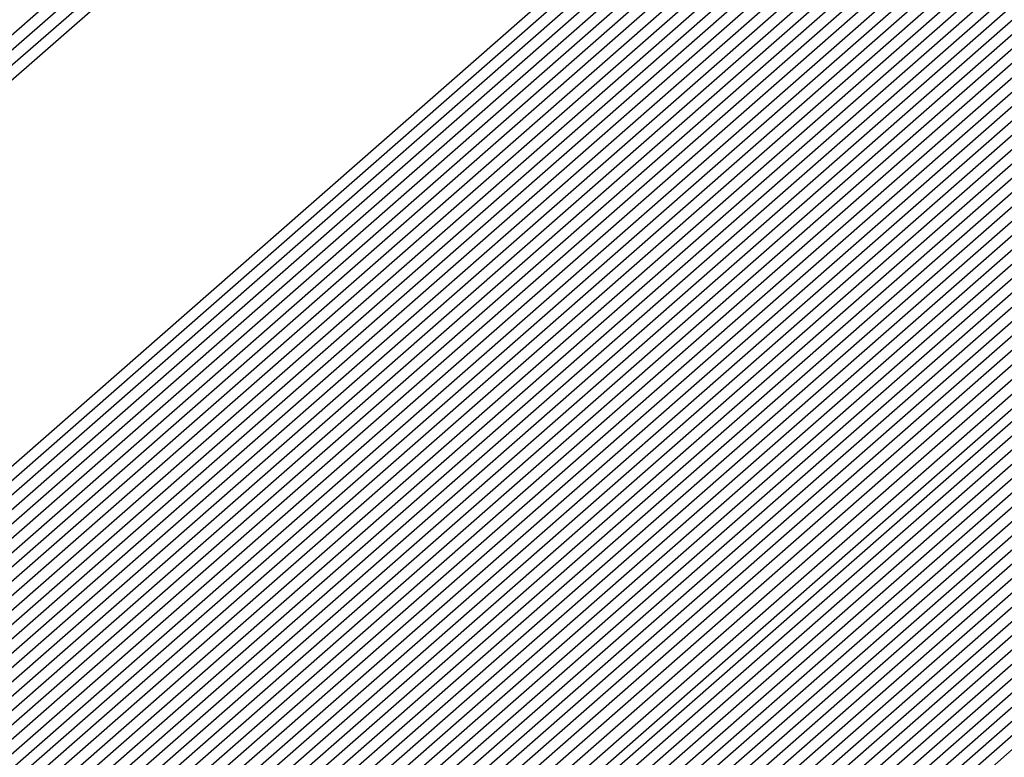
# Model space of a CAD drawing. Extents: x 3249832 to 3255657, y 13789405 to 13793316.
# Tile 1033 of 1056: x 3253212.9677 to 3253213.0352, y 13791261.5016 to 13791261.5522. Entities that reach past the tile are written whole.
import ezdxf

# ---------------------------------------------------------------- set-up
doc = ezdxf.new("R2010")
doc.units = 0
doc.header["$LTSCALE"] = 100
doc.header["$MEASUREMENT"] = 0
for name, color, linetype in [('GRATIO_03231_CON', 1, 'CONTINUOUS'), ('GRATIO_0323_ICON', 1, 'CONTINUOUS'), ('TARGETS_EAST', 7, 'CONTINUOUS')]:
    doc.layers.add(name, color=color, linetype=linetype)

# ---------------------------------------------------------------- blocks, each defined once
blk = doc.blocks.new('Gratio_032316_contours')
at = {"layer": 'GRATIO_03231_CON', "color": 5, "linetype": 'Continuous', "flags": 128}
for points in [[(3253177.089585, 13791230.22308), (3253185.232573, 13791237.323861), (3253200.486855, 13791250.647788), (3253218.685071, 13791266.546611), (3253234.235555, 13791280.132165), (3253242.93567, 13791287.731799), (3253246.138826, 13791290.534946), (3253246.587455, 13791290.946559), (3253247.007656, 13791291.357733), (3253250.060221, 13791294.104125), (3253258.389611, 13791301.507537), (3253273.323142, 13791314.721148), (3253290.919561, 13791330.223658), (3253305.920461, 13791343.325148)], [(3253176.474414, 13791229.680093), (3253184.822112, 13791236.962323), (3253200.239195, 13791250.429989), (3253218.554281, 13791266.431479), (3253234.180037, 13791280.082873), (3253242.919516, 13791287.716865), (3253246.137255, 13791290.532583), (3253246.588168, 13791290.945763), (3253247.000951, 13791291.349628), (3253249.999421, 13791294.047336), (3253258.181181, 13791301.319527), (3253272.850028, 13791314.298938), (3253290.134562, 13791329.526677), (3253304.869584, 13791342.395954)], [(3253175.244073, 13791228.594119), (3253184.001191, 13791236.239247), (3253199.743873, 13791249.994392), (3253218.292697, 13791266.201212), (3253234.069002, 13791279.984291), (3253242.887209, 13791287.686999), (3253246.134112, 13791290.527856), (3253246.589595, 13791290.944171), (3253246.987539, 13791291.33342), (3253249.877822, 13791293.933757), (3253257.764321, 13791300.943507), (3253271.903798, 13791313.454514), (3253288.564569, 13791328.132716), (3253302.767831, 13791340.537565)], [(3253196.577061, 13791247.036147), (3253203.471051, 13791253.193803), (3253218.759506, 13791266.601258), (3253234.069714, 13791279.984133), (3253242.887716, 13791287.686623), (3253246.134624, 13791290.527313), (3253246.590308, 13791290.943375), (3253246.980833, 13791291.325315), (3253249.817023, 13791293.876967), (3253257.555891, 13791300.755497), (3253271.430682, 13791313.032305), (3253287.77957, 13791327.435736), (3253301.716954, 13791339.608371)], [(3253196.710569, 13791247.152543), (3253203.58621, 13791253.293811), (3253218.83398, 13791266.665582), (3253234.103448, 13791280.012829), (3253242.898008, 13791287.694797), (3253246.136358, 13791290.527838), (3253246.591022, 13791290.942579), (3253246.974128, 13791291.317211), (3253249.756224, 13791293.820178), (3253257.347461, 13791300.567486), (3253270.957567, 13791312.610093), (3253286.994572, 13791326.738755), (3253300.666077, 13791338.679176)], [(3253196.844077, 13791247.26894), (3253203.701371, 13791253.393818), (3253218.908454, 13791266.729905), (3253234.137183, 13791280.041526), (3253242.9083, 13791287.702971), (3253246.138093, 13791290.528363), (3253246.591735, 13791290.941783), (3253246.967422, 13791291.309107), (3253249.695424, 13791293.763388), (3253257.139032, 13791300.379476), (3253270.484453, 13791312.187881), (3253286.209573, 13791326.041774), (3253299.615201, 13791337.749981)], [(3253197.111093, 13791247.501735), (3253203.931691, 13791253.593836), (3253219.057401, 13791266.858547), (3253234.204654, 13791280.09892), (3253242.928884, 13791287.71932), (3253246.141561, 13791290.529414), (3253246.593162, 13791290.940191), (3253246.954011, 13791291.292898), (3253249.573825, 13791293.649809), (3253256.722172, 13791300.003456), (3253269.538223, 13791311.34346), (3253284.63958, 13791324.647813), (3253297.513447, 13791335.891592)], [(3253197.244601, 13791247.618131), (3253204.046851, 13791253.693843), (3253219.131875, 13791266.92287), (3253234.238388, 13791280.127617), (3253242.939176, 13791287.727494), (3253246.143296, 13791290.529939), (3253246.593875, 13791290.939395), (3253246.947305, 13791291.284794), (3253249.513026, 13791293.59302), (3253256.513742, 13791299.815445), (3253269.065109, 13791310.92125), (3253283.854581, 13791323.950833), (3253296.46257, 13791334.962398)], [(3253197.378109, 13791247.734529), (3253204.162012, 13791253.793851), (3253219.206348, 13791266.987193), (3253234.272124, 13791280.156313), (3253242.949468, 13791287.735668), (3253246.14503, 13791290.530465), (3253246.594589, 13791290.9386), (3253246.940599, 13791291.27669), (3253249.452226, 13791293.53623), (3253256.305312, 13791299.627435), (3253268.591994, 13791310.499038), (3253283.069583, 13791323.253852), (3253295.411694, 13791334.033204)], [(3253197.511617, 13791247.850926), (3253204.277171, 13791253.893859), (3253219.280822, 13791267.051512), (3253234.305859, 13791280.18501), (3253242.95976, 13791287.743843), (3253246.146765, 13791290.53099), (3253246.595302, 13791290.937804), (3253246.933893, 13791291.268586), (3253249.391427, 13791293.479441), (3253256.096882, 13791299.439425), (3253268.118879, 13791310.076826), (3253282.284588, 13791322.55687), (3253294.360818, 13791333.104009)], [(3253197.778633, 13791248.083719), (3253204.507492, 13791254.093876), (3253219.429769, 13791267.180159), (3253234.373329, 13791280.242404), (3253242.980343, 13791287.760191), (3253246.150233, 13791290.532041), (3253246.596729, 13791290.936212), (3253246.920482, 13791291.252377), (3253249.269828, 13791293.365862), (3253255.680023, 13791299.063404), (3253267.172648, 13791309.232405), (3253280.714591, 13791321.162909), (3253292.259064, 13791331.24562), (3253298.86322, 13791336.863506)], [(3253197.912141, 13791248.200117), (3253204.622651, 13791254.193883), (3253219.504243, 13791267.244478), (3253234.407064, 13791280.271101), (3253242.990635, 13791287.768365), (3253246.151968, 13791290.532566), (3253246.597442, 13791290.935416), (3253246.913776, 13791291.244273), (3253249.209028, 13791293.309072), (3253255.471593, 13791298.875394), (3253266.699533, 13791308.810193), (3253279.929596, 13791320.465926), (3253291.208188, 13791330.316426), (3253297.66843, 13791335.812021)], [(3253198.045649, 13791248.316514), (3253204.737812, 13791254.293891), (3253219.578716, 13791267.308801), (3253234.440798, 13791280.299798), (3253243.000927, 13791287.77654), (3253246.153702, 13791290.533091), (3253246.598156, 13791290.93462), (3253246.907071, 13791291.236168), (3253249.148229, 13791293.252283), (3253255.263163, 13791298.687384), (3253266.226419, 13791308.387983), (3253279.144597, 13791319.768946), (3253290.157311, 13791329.387232), (3253296.473639, 13791334.760535)], [(3253198.179157, 13791248.43291), (3253204.852971, 13791254.393901), (3253219.65319, 13791267.373124), (3253234.474533, 13791280.328495), (3253243.011219, 13791287.784714), (3253246.155437, 13791290.533616), (3253246.598869, 13791290.933824), (3253246.900365, 13791291.228064), (3253249.087429, 13791293.195493), (3253255.054733, 13791298.499374), (3253265.753304, 13791307.965772), (3253278.359599, 13791319.071965), (3253289.106434, 13791328.458038), (3253295.27885, 13791333.70905)], [(3253198.446173, 13791248.665705), (3253205.083292, 13791254.593916), (3253219.802137, 13791267.501766), (3253234.542003, 13791280.385889), (3253243.031803, 13791287.801062), (3253246.158905, 13791290.534667), (3253246.600296, 13791290.932232), (3253246.886954, 13791291.211856), (3253248.96583, 13791293.081914), (3253254.637874, 13791298.123353), (3253264.807075, 13791307.12135), (3253276.789604, 13791317.678004), (3253287.004681, 13791326.599649), (3253292.889269, 13791331.606079), (3253295.951331, 13791334.070942)], [(3253198.579681, 13791248.782102), (3253205.198453, 13791254.693924), (3253219.876611, 13791267.566089), (3253234.575738, 13791280.414585), (3253243.042095, 13791287.809237), (3253246.16064, 13791290.535192), (3253246.60101, 13791290.931436), (3253246.880248, 13791291.203751), (3253248.905031, 13791293.025125), (3253254.429444, 13791297.935343), (3253264.33396, 13791306.699138), (3253276.004607, 13791316.981023), (3253285.953804, 13791325.670454), (3253291.694479, 13791330.554594), (3253294.7416, 13791333.011419)], [(3253198.713189, 13791248.898498), (3253205.313612, 13791254.793933), (3253219.951085, 13791267.630412), (3253234.609474, 13791280.443283), (3253243.052387, 13791287.817411), (3253246.162374, 13791290.535718), (3253246.601723, 13791290.93064), (3253246.873542, 13791291.195647), (3253248.844232, 13791292.968335), (3253254.221014, 13791297.747333), (3253263.860844, 13791306.276928), (3253275.21961, 13791316.284043), (3253284.902928, 13791324.74126), (3253290.499689, 13791329.503109), (3253293.53187, 13791331.951897)], [(3253198.846697, 13791249.014895), (3253205.428774, 13791254.893941), (3253220.025558, 13791267.694732), (3253234.643209, 13791280.47198), (3253243.062679, 13791287.825585), (3253246.164109, 13791290.536243), (3253246.602436, 13791290.929844), (3253246.866836, 13791291.187543), (3253248.783432, 13791292.911546), (3253254.012584, 13791297.559322), (3253263.387729, 13791305.854716), (3253274.434612, 13791315.58706), (3253283.852051, 13791323.812065), (3253289.304899, 13791328.451623), (3253292.322139, 13791330.892375), (3253295.398785, 13791333.387147)], [(3253199.113713, 13791249.247691), (3253205.659094, 13791255.093956), (3253220.174506, 13791267.823378), (3253234.710679, 13791280.529373), (3253243.083262, 13791287.841934), (3253246.167577, 13791290.537293), (3253246.603863, 13791290.928252), (3253246.853425, 13791291.171334), (3253248.661833, 13791292.797967), (3253253.595725, 13791297.183302), (3253262.4415, 13791305.010294), (3253272.864616, 13791314.193099), (3253281.750298, 13791321.953677), (3253286.915319, 13791326.348653), (3253289.902678, 13791328.77333), (3253293.186926, 13791331.457682)], [(3253199.247221, 13791249.364086), (3253205.774253, 13791255.193966), (3253220.248979, 13791267.887697), (3253234.744414, 13791280.558071), (3253243.093554, 13791287.850108), (3253246.169312, 13791290.537819), (3253246.604577, 13791290.927456), (3253246.846719, 13791291.16323), (3253248.601034, 13791292.741177), (3253253.387295, 13791296.995292), (3253261.968385, 13791304.588083), (3253272.07962, 13791313.496119), (3253280.699421, 13791321.024482), (3253285.720529, 13791325.297167), (3253288.692948, 13791327.713808), (3253292.080997, 13791330.492949), (3253297.619173, 13791335.1971)], [(3253199.380729, 13791249.480484), (3253205.889415, 13791255.293974), (3253220.323453, 13791267.95202), (3253234.778148, 13791280.586767), (3253243.103846, 13791287.858282), (3253246.171046, 13791290.538344), (3253246.60529, 13791290.92666), (3253246.840014, 13791291.155126), (3253248.540234, 13791292.684388), (3253253.178865, 13791296.807282), (3253261.495269, 13791304.165872), (3253271.294621, 13791312.799138), (3253279.648544, 13791320.095288), (3253284.525739, 13791324.245682), (3253287.483217, 13791326.654286), (3253290.975067, 13791329.528217), (3253296.715246, 13791334.410219)], [(3253199.514237, 13791249.596881), (3253206.004574, 13791255.393981), (3253220.397926, 13791268.016343), (3253234.811884, 13791280.615464), (3253243.114138, 13791287.866456), (3253246.172781, 13791290.538869), (3253246.606003, 13791290.925864), (3253246.833308, 13791291.147021), (3253248.479435, 13791292.627598), (3253252.970435, 13791296.619271), (3253261.022155, 13791303.743661), (3253270.509624, 13791312.102158), (3253278.597668, 13791319.166094), (3253283.330949, 13791323.194197), (3253286.273487, 13791325.594763), (3253289.869138, 13791328.563484), (3253295.81132, 13791333.62334)], [(3253199.781252, 13791249.829674), (3253206.234894, 13791255.593998), (3253220.546874, 13791268.144986), (3253234.879353, 13791280.672858), (3253243.134722, 13791287.882805), (3253246.176249, 13791290.53992), (3253246.60743, 13791290.924272), (3253246.819896, 13791291.130813), (3253248.357836, 13791292.514019), (3253252.553575, 13791296.243251), (3253260.075926, 13791302.899239), (3253268.939629, 13791310.708195), (3253276.495915, 13791317.307705), (3253280.941369, 13791321.091226), (3253283.854026, 13791323.475719), (3253287.657279, 13791326.63402), (3253294.003467, 13791332.049579)], [(3253199.91476, 13791249.946072), (3253206.350054, 13791255.694006), (3253220.621347, 13791268.209309), (3253234.913089, 13791280.701555), (3253243.145014, 13791287.890979), (3253246.177984, 13791290.540445), (3253246.608144, 13791290.923477), (3253246.813191, 13791291.122709), (3253248.297036, 13791292.45723), (3253252.345146, 13791296.055241), (3253259.60281, 13791302.477028), (3253268.154633, 13791310.011214), (3253275.445038, 13791316.37851), (3253279.746579, 13791320.03974), (3253282.644295, 13791322.416197), (3253286.55135, 13791325.669287), (3253293.099541, 13791331.2627), (3253300.795214, 13791337.869235)], [(3253200.048268, 13791250.062469), (3253206.465215, 13791255.794014), (3253220.695821, 13791268.273632), (3253234.946824, 13791280.730252), (3253243.155306, 13791287.899153), (3253246.179718, 13791290.540971), (3253246.608857, 13791290.922681), (3253246.806485, 13791291.114604), (3253248.236237, 13791292.40044), (3253252.136716, 13791295.86723), (3253259.129695, 13791302.054816), (3253267.369634, 13791309.314234), (3253274.394161, 13791315.449316), (3253278.551789, 13791318.988255), (3253281.434565, 13791321.356674), (3253285.44542, 13791324.704555), (3253292.195614, 13791330.475819), (3253300.12972, 13791337.290156)], [(3253200.181776, 13791250.178867), (3253206.580374, 13791255.894021), (3253220.770295, 13791268.337951), (3253234.980558, 13791280.758949), (3253243.165597, 13791287.907327), (3253246.181453, 13791290.541496), (3253246.609571, 13791290.921885), (3253246.799779, 13791291.1065), (3253248.175437, 13791292.34365), (3253251.928286, 13791295.67922), (3253258.656581, 13791301.632605), (3253266.584637, 13791308.617253), (3253273.343284, 13791314.520121), (3253277.356999, 13791317.93677), (3253280.224834, 13791320.297152), (3253284.339491, 13791323.739822), (3253291.291688, 13791329.688939), (3253299.464229, 13791336.711079)], [(3253200.448792, 13791250.41166), (3253206.810695, 13791256.094039), (3253220.919242, 13791268.466597), (3253235.048029, 13791280.816343), (3253243.186181, 13791287.923676), (3253246.184922, 13791290.542546), (3253246.610997, 13791290.920293), (3253246.786368, 13791291.090291), (3253248.053838, 13791292.230072), (3253251.511426, 13791295.3032), (3253257.71035, 13791300.788183), (3253265.014642, 13791307.223292), (3253271.241531, 13791312.661733), (3253274.967419, 13791315.833799), (3253277.805373, 13791318.178108), (3253282.127631, 13791321.810358), (3253289.483835, 13791328.115179), (3253298.133244, 13791335.552923)], [(3253200.5823, 13791250.528057), (3253206.925856, 13791256.194046), (3253220.993715, 13791268.530917), (3253235.081764, 13791280.845039), (3253243.196473, 13791287.93185), (3253246.186656, 13791290.543072), (3253246.611711, 13791290.919497), (3253246.779662, 13791291.082187), (3253247.993039, 13791292.173282), (3253251.302996, 13791295.11519), (3253257.237236, 13791300.365972), (3253264.229644, 13791306.52631), (3253270.190655, 13791311.732538), (3253273.772629, 13791314.782314), (3253276.595643, 13791317.118585), (3253281.021702, 13791320.845625), (3253288.579908, 13791327.328299), (3253297.467752, 13791334.973846)], [(3253200.715808, 13791250.644455), (3253207.041015, 13791256.294056), (3253221.068189, 13791268.59524), (3253235.115498, 13791280.873737), (3253243.206765, 13791287.940024), (3253246.18839, 13791290.543597), (3253246.612424, 13791290.918701), (3253246.772956, 13791291.074083), (3253247.93224, 13791292.116492), (3253251.094567, 13791294.927179), (3253256.764121, 13791299.943761), (3253263.444647, 13791305.82933), (3253269.139778, 13791310.803344), (3253272.577839, 13791313.730828), (3253275.385912, 13791316.059063), (3253279.915773, 13791319.880893), (3253287.675982, 13791326.541418), (3253296.802261, 13791334.394769)], [(3253200.849316, 13791250.760851), (3253207.156176, 13791256.394064), (3253221.142663, 13791268.659563), (3253235.149234, 13791280.902434), (3253243.217057, 13791287.948199), (3253246.190125, 13791290.544122), (3253246.613138, 13791290.917905), (3253246.766251, 13791291.065979), (3253247.87144, 13791292.059703), (3253250.886137, 13791294.739169), (3253256.291006, 13791299.52155), (3253262.659648, 13791305.132348), (3253268.088901, 13791309.87415), (3253271.383048, 13791312.679343), (3253274.176182, 13791314.999541), (3253278.809843, 13791318.91616), (3253286.772056, 13791325.754539), (3253296.136767, 13791333.81569)], [(3253201.116332, 13791250.993646), (3253207.386497, 13791256.594079), (3253221.29161, 13791268.788205), (3253235.216703, 13791280.959827), (3253243.237641, 13791287.964547), (3253246.193594, 13791290.545173), (3253246.614564, 13791290.916313), (3253246.752839, 13791291.04977), (3253247.749841, 13791291.946124), (3253250.469277, 13791294.363148), (3253255.344776, 13791298.677128), (3253261.089654, 13791303.738387), (3253265.987148, 13791308.015761), (3253268.993468, 13791310.576372), (3253271.756721, 13791312.880496), (3253276.597984, 13791316.986696), (3253284.964203, 13791324.180778), (3253294.805784, 13791332.657536)], [(3253201.24984, 13791251.110043), (3253207.501656, 13791256.694088), (3253221.366084, 13791268.852528), (3253235.250439, 13791280.988525), (3253243.247933, 13791287.972721), (3253246.195328, 13791290.545698), (3253246.615278, 13791290.915517), (3253246.746134, 13791291.041666), (3253247.689042, 13791291.889334), (3253250.260847, 13791294.175138), (3253254.871662, 13791298.254917), (3253260.304656, 13791303.041406), (3253264.936271, 13791307.086566), (3253267.798678, 13791309.524887), (3253270.54699, 13791311.820974), (3253275.492055, 13791316.021963), (3253284.060277, 13791323.393899), (3253294.140291, 13791332.078457)], [(3253201.383348, 13791251.226439), (3253207.616817, 13791256.794096), (3253221.440557, 13791268.916851), (3253235.284174, 13791281.017221), (3253243.258224, 13791287.980896), (3253246.197062, 13791290.546223), (3253246.615991, 13791290.914721), (3253246.739428, 13791291.033562), (3253247.628242, 13791291.832545), (3253250.052417, 13791293.987128), (3253254.398546, 13791297.832706), (3253259.519659, 13791302.344425), (3253263.885395, 13791306.157372), (3253266.603888, 13791308.473402), (3253269.33726, 13791310.761452), (3253274.386125, 13791315.057231), (3253283.156349, 13791322.607018), (3253293.474799, 13791331.49938)], [(3253201.516856, 13791251.342836), (3253207.731977, 13791256.894104), (3253221.515031, 13791268.98117), (3253235.317908, 13791281.045918), (3253243.268516, 13791287.98907), (3253246.198797, 13791290.546749), (3253246.616705, 13791290.913925), (3253246.732722, 13791291.025457), (3253247.567443, 13791291.775755), (3253249.843988, 13791293.799118), (3253253.925432, 13791297.410495), (3253258.734661, 13791301.647445), (3253262.834518, 13791305.228178), (3253265.409098, 13791307.421916), (3253268.127529, 13791309.701929), (3253273.280196, 13791314.092498), (3253282.252423, 13791321.820138), (3253292.809306, 13791330.920303), (3253301.810882, 13791338.630682)], [(3253201.783872, 13791251.575631), (3253207.962297, 13791257.094121), (3253221.663978, 13791269.109817), (3253235.385379, 13791281.103312), (3253243.2891, 13791288.005418), (3253246.202266, 13791290.547799), (3253246.618132, 13791290.912333), (3253246.719311, 13791291.009249), (3253247.445844, 13791291.662176), (3253249.427128, 13791293.423097), (3253252.979202, 13791296.566073), (3253257.164667, 13791300.253483), (3253260.732765, 13791303.369789), (3253263.019518, 13791305.318945), (3253265.708069, 13791307.582885), (3253271.068337, 13791312.163033), (3253280.44457, 13791320.246378), (3253291.478323, 13791329.762148), (3253300.885471, 13791337.825133)], [(3253201.91738, 13791251.692027), (3253208.077456, 13791257.194129), (3253221.738452, 13791269.174136), (3253235.419113, 13791281.132009), (3253243.299392, 13791288.013593), (3253246.204, 13791290.548325), (3253246.618845, 13791290.911537), (3253246.712605, 13791291.001144), (3253247.385044, 13791291.605387), (3253249.218698, 13791293.235087), (3253252.506087, 13791296.143862), (3253256.379669, 13791299.556502), (3253259.681888, 13791302.440594), (3253261.824728, 13791304.26746), (3253264.498338, 13791306.523363), (3253269.962407, 13791311.198301), (3253279.540643, 13791319.459498), (3253290.812829, 13791329.183071), (3253300.422766, 13791337.422359)], [(3253202.050886, 13791251.808424), (3253208.192618, 13791257.294136), (3253221.812925, 13791269.238459), (3253235.452849, 13791281.160706), (3253243.309684, 13791288.021767), (3253246.205734, 13791290.54885), (3253246.619558, 13791290.910741), (3253246.705899, 13791290.99304), (3253247.324245, 13791291.548597), (3253249.010269, 13791293.047077), (3253252.032972, 13791295.72165), (3253255.594672, 13791298.859521), (3253258.631011, 13791301.5114), (3253260.629938, 13791303.215975), (3253263.288608, 13791305.46384), (3253268.856478, 13791310.233569), (3253278.636718, 13791318.672617), (3253290.147338, 13791328.603992), (3253299.96006, 13791337.019585)], [(3253222.189727, 13791268.956195), (3253208.471011, 13791257.206985), (3253202.184394, 13791251.924823), (3253202.184394, 13791251.924822), (3253208.307777, 13791257.394144), (3253221.887399, 13791269.302782)], [(3253222.336854, 13791269.086923), (3253208.700353, 13791257.408126), (3253202.451409, 13791252.157615), (3253202.45141, 13791252.157615), (3253208.538097, 13791257.594161), (3253222.036346, 13791269.431424)], [(3253222.410417, 13791269.152286), (3253208.815023, 13791257.508695), (3253202.584921, 13791252.274011), (3253202.584918, 13791252.274013), (3253208.653258, 13791257.694169), (3253222.11082, 13791269.495747)], [(3253222.483981, 13791269.217651), (3253208.92969, 13791257.609264), (3253202.718428, 13791252.390411), (3253202.718426, 13791252.39041), (3253208.768418, 13791257.794177), (3253222.185294, 13791269.560071)], [(3253222.557544, 13791269.283014), (3253209.044361, 13791257.709832), (3253202.851936, 13791252.506807), (3253202.851934, 13791252.506806), (3253208.883579, 13791257.894186), (3253222.259767, 13791269.62439)], [(3253222.704671, 13791269.413741), (3253209.273702, 13791257.91097), (3253203.118951, 13791252.739602), (3253203.11895, 13791252.739601), (3253209.113899, 13791258.094202), (3253222.408715, 13791269.753036)], [(3253222.778233, 13791269.479104), (3253209.388373, 13791258.011542), (3253203.252459, 13791252.855998), (3253203.252458, 13791252.855998), (3253209.229059, 13791258.194209), (3253222.483188, 13791269.817355)], [(3253222.851796, 13791269.544469), (3253209.503043, 13791258.112111), (3253203.385966, 13791252.972394), (3253203.385966, 13791252.972394), (3253209.34422, 13791258.294219), (3253222.557662, 13791269.881678)], [(3253222.92536, 13791269.609832), (3253209.617714, 13791258.21268), (3253203.519474, 13791253.08879), (3253203.519474, 13791253.088791), (3253209.459379, 13791258.394226), (3253222.632135, 13791269.946001)], [(3253294.555932, 13791331.784818), (3253282.651333, 13791321.302735), (3253268.603203, 13791309.014447), (3253256.633797, 13791298.600272), (3253249.913733, 13791292.816087), (3253247.407106, 13791290.719974), (3253247.026376, 13791290.445568), (3253246.628672, 13791290.097267), (3253243.849802, 13791287.662521), (3253236.270245, 13791281.099544), (3253223.072487, 13791269.740559), (3253209.847055, 13791258.413819), (3253203.786489, 13791253.321586), (3253203.78649, 13791253.321586), (3253209.689707, 13791258.594234), (3253222.78114, 13791270.074575), (3253235.891608, 13791281.53353), (3253243.79641, 13791288.432975), (3253249.048806, 13791292.998606), (3253256.146548, 13791299.147074), (3253268.135158, 13791309.529006), (3253282.251274, 13791321.730918), (3253294.279297, 13791332.073309)], [(3253294.303412, 13791331.566983), (3253282.46184, 13791321.140397), (3253268.488083, 13791308.917171), (3253256.582029, 13791298.558148), (3253249.897517, 13791292.804611), (3253247.40414, 13791290.719612), (3253247.02543, 13791290.446644), (3253246.629001, 13791290.099378), (3253243.858784, 13791287.672183), (3253236.302787, 13791281.129602), (3253223.14605, 13791269.805922), (3253209.961726, 13791258.514388), (3253203.919997, 13791253.437981), (3253203.919998, 13791253.437982), (3253209.804872, 13791258.694236), (3253222.855652, 13791270.138852), (3253235.925472, 13791281.562076), (3253243.805117, 13791288.439206), (3253249.036009, 13791292.985734), (3253256.097231, 13791299.102201), (3253268.022476, 13791309.42905), (3253282.06389, 13791321.566318), (3253294.028242, 13791331.853946)], [(3253294.050892, 13791331.349147), (3253282.272347, 13791320.978058), (3253268.372959, 13791308.819897), (3253256.53026, 13791298.516025), (3253249.8813, 13791292.793135), (3253247.401173, 13791290.719249), (3253247.024485, 13791290.447721), (3253246.629331, 13791290.101489), (3253243.867765, 13791287.681844), (3253236.335328, 13791281.15966), (3253223.219613, 13791269.871285), (3253210.076396, 13791258.614957), (3253204.053508, 13791253.554381), (3253204.053506, 13791253.554379), (3253209.920037, 13791258.79424), (3253222.930167, 13791270.20313), (3253235.959336, 13791281.590624), (3253243.813823, 13791288.445438), (3253249.023211, 13791292.972861), (3253256.047914, 13791299.057326), (3253267.909792, 13791309.329092), (3253281.876511, 13791321.401718), (3253293.777187, 13791331.634584)], [(3253293.798373, 13791331.131311), (3253282.082854, 13791320.815718), (3253268.257836, 13791308.722622), (3253256.478491, 13791298.473901), (3253249.865083, 13791292.781659), (3253247.398206, 13791290.718887), (3253247.023539, 13791290.448797), (3253246.629661, 13791290.1036), (3253243.876746, 13791287.691505), (3253236.367871, 13791281.189718), (3253223.293177, 13791269.93665), (3253210.191067, 13791258.715525), (3253204.187016, 13791253.670777), (3253204.187014, 13791253.670777), (3253210.035202, 13791258.894242), (3253223.004679, 13791270.267407), (3253235.993201, 13791281.619171), (3253243.82253, 13791288.45167), (3253249.010414, 13791292.959989), (3253255.998597, 13791299.012453), (3253267.79711, 13791309.229136), (3253281.689131, 13791321.237116), (3253293.526131, 13791331.41522)], [(3253281.703867, 13791320.491041), (3253268.027588, 13791308.528072), (3253256.374954, 13791298.389654), (3253249.83265, 13791292.758707), (3253247.392273, 13791290.718163), (3253247.021649, 13791290.45095), (3253246.63032, 13791290.107823), (3253243.894709, 13791287.710827), (3253236.432955, 13791281.249833), (3253223.440304, 13791270.067378), (3253210.420408, 13791258.916665), (3253204.454031, 13791253.903573), (3253204.45403, 13791253.90357), (3253210.265496, 13791259.094286), (3253223.15342, 13791270.396274), (3253236.059978, 13791281.677323), (3253243.494674, 13791288.169109), (3253246.236293, 13791290.558915), (3253246.630942, 13791290.897916), (3253246.976878, 13791291.192818), (3253249.380962, 13791293.27243), (3253255.902209, 13791298.921086), (3253267.57241, 13791309.028745), (3253281.314456, 13791320.907856)], [(3253281.514374, 13791320.328701), (3253267.912464, 13791308.430798), (3253256.323186, 13791298.34753), (3253249.816433, 13791292.747232), (3253247.389307, 13791290.7178), (3253247.020703, 13791290.452026), (3253246.63065, 13791290.109934), (3253243.90369, 13791287.720489), (3253236.465497, 13791281.279891), (3253223.513867, 13791270.132741), (3253210.535079, 13791259.017233), (3253204.587539, 13791254.019969), (3253204.587538, 13791254.019968), (3253210.380657, 13791259.194295), (3253223.22789, 13791270.460601), (3253236.093697, 13791281.706031), (3253243.504926, 13791288.177315), (3253246.237927, 13791290.559532), (3253246.631434, 13791290.897348), (3253246.975681, 13791291.190435), (3253249.366914, 13791293.25849), (3253255.852885, 13791298.876217), (3253267.459724, 13791308.928789), (3253281.127076, 13791320.743256)], [(3253281.324881, 13791320.166363), (3253267.797344, 13791308.333522), (3253256.271417, 13791298.305406), (3253249.800217, 13791292.735756), (3253247.38634, 13791290.717438), (3253247.019758, 13791290.453103), (3253246.630979, 13791290.112045), (3253243.912671, 13791287.73015), (3253236.498039, 13791281.309949), (3253223.587429, 13791270.198103), (3253210.64975, 13791259.117804), (3253204.721046, 13791254.136365), (3253204.721046, 13791254.136365), (3253210.495817, 13791259.294303), (3253223.302356, 13791270.524924), (3253236.127417, 13791281.734739), (3253243.515178, 13791288.185521), (3253246.239562, 13791290.56015), (3253246.631926, 13791290.896781), (3253246.974483, 13791291.188052), (3253249.352866, 13791293.24455), (3253255.803561, 13791298.831348), (3253267.347038, 13791308.828835), (3253280.939697, 13791320.578654)], [(3253281.135387, 13791320.004024), (3253267.68222, 13791308.236247), (3253256.219649, 13791298.263283), (3253249.784, 13791292.72428), (3253247.383374, 13791290.717076), (3253247.018812, 13791290.454179), (3253246.631309, 13791290.114156), (3253243.921652, 13791287.739811), (3253236.530581, 13791281.340006), (3253223.660992, 13791270.263468), (3253210.76442, 13791259.218373), (3253204.854554, 13791254.25276), (3253204.854554, 13791254.252763), (3253210.610976, 13791259.394313), (3253223.376826, 13791270.589251), (3253236.161137, 13791281.763447), (3253243.52543, 13791288.193726), (3253246.241196, 13791290.560768), (3253246.632418, 13791290.896213), (3253246.973286, 13791291.185668), (3253249.338818, 13791293.230609), (3253255.754237, 13791298.786479), (3253267.234354, 13791308.728879), (3253280.752313, 13791320.414054)], [(3253267.451973, 13791308.041697), (3253256.116111, 13791298.179035), (3253249.751567, 13791292.701328), (3253247.377441, 13791290.716351), (3253247.016922, 13791290.456332), (3253246.631968, 13791290.118378), (3253243.939615, 13791287.759133), (3253236.595665, 13791281.400121), (3253223.808119, 13791270.394196), (3253210.993761, 13791259.419512), (3253205.121569, 13791254.485556), (3253205.12157, 13791254.485556), (3253210.841294, 13791259.59433), (3253223.525766, 13791270.717901), (3253236.228576, 13791281.820863), (3253243.545933, 13791288.210138), (3253246.244464, 13791290.562004), (3253246.633402, 13791290.895078), (3253246.970892, 13791291.180901), (3253249.310721, 13791293.202729), (3253255.655588, 13791298.696741), (3253267.008982, 13791308.528971)], [(3253267.336849, 13791307.944423), (3253256.064342, 13791298.136912), (3253249.73535, 13791292.689852), (3253247.374474, 13791290.715989), (3253247.015976, 13791290.457408), (3253246.632298, 13791290.120489), (3253243.948596, 13791287.768794), (3253236.628207, 13791281.430179), (3253223.881683, 13791270.459559), (3253211.108432, 13791259.520081), (3253205.255077, 13791254.601952), (3253205.255078, 13791254.601953), (3253210.956454, 13791259.694338), (3253223.600232, 13791270.782228), (3253236.262295, 13791281.84957), (3253243.556185, 13791288.218343), (3253246.246098, 13791290.562622), (3253246.633894, 13791290.89451), (3253246.969694, 13791291.178518), (3253249.296673, 13791293.188789), (3253255.606265, 13791298.651872), (3253266.896298, 13791308.429015)], [(3253267.221725, 13791307.847149), (3253256.012575, 13791298.094788), (3253249.719134, 13791292.678376), (3253247.371507, 13791290.715627), (3253247.015031, 13791290.458484), (3253246.632628, 13791290.1226), (3253243.957577, 13791287.778456), (3253236.66075, 13791281.460237), (3253223.955246, 13791270.524922), (3253211.223103, 13791259.62065), (3253205.388584, 13791254.718352), (3253205.388586, 13791254.718351), (3253211.071615, 13791259.794345), (3253223.674701, 13791270.846551), (3253236.296016, 13791281.878279), (3253243.566437, 13791288.226549), (3253246.247732, 13791290.56324), (3253246.634385, 13791290.893942), (3253246.968497, 13791291.176134), (3253249.282624, 13791293.174848), (3253255.55694, 13791298.607003), (3253266.783612, 13791308.329061)], [(3253267.106605, 13791307.749872), (3253255.960806, 13791298.052664), (3253249.702917, 13791292.6669), (3253247.368541, 13791290.715265), (3253247.014086, 13791290.459561), (3253246.632957, 13791290.124712), (3253243.966559, 13791287.788117), (3253236.693292, 13791281.490295), (3253224.02881, 13791270.590287), (3253211.337773, 13791259.72122), (3253205.522092, 13791254.834748), (3253205.522094, 13791254.834746), (3253211.186774, 13791259.894355), (3253223.749171, 13791270.910878), (3253236.329735, 13791281.906987), (3253243.576689, 13791288.234755), (3253246.249366, 13791290.563858), (3253246.634877, 13791290.893375), (3253246.9673, 13791291.173751), (3253249.268576, 13791293.160908), (3253255.507616, 13791298.562134), (3253266.670926, 13791308.229105)], [(3253266.876357, 13791307.555324), (3253255.857268, 13791297.968417), (3253249.670483, 13791292.643948), (3253247.362608, 13791290.71454), (3253247.012195, 13791290.461714), (3253246.633616, 13791290.128934), (3253243.984521, 13791287.807439), (3253236.758376, 13791281.55041), (3253224.175936, 13791270.721014), (3253211.567115, 13791259.922358), (3253205.789111, 13791255.067539), (3253205.78911, 13791255.067541), (3253211.417093, 13791260.094372), (3253223.898111, 13791271.039528), (3253236.397174, 13791281.964402), (3253243.597192, 13791288.251166), (3253246.252634, 13791290.565094), (3253246.635861, 13791290.892239), (3253246.964905, 13791291.168984), (3253249.240479, 13791293.133027), (3253255.408968, 13791298.472396), (3253266.445556, 13791308.029197)], [(3253266.761233, 13791307.458048), (3253255.8055, 13791297.926293), (3253249.654267, 13791292.632473), (3253247.359641, 13791290.714178), (3253247.011249, 13791290.46279), (3253246.633946, 13791290.131045), (3253243.993502, 13791287.8171), (3253236.790918, 13791281.580467), (3253224.2495, 13791270.786377), (3253211.681785, 13791260.022928), (3253205.922618, 13791255.183939), (3253205.922618, 13791255.183939), (3253211.532252, 13791260.19438), (3253223.972577, 13791271.103855), (3253236.430893, 13791281.993111), (3253243.607444, 13791288.259371), (3253246.254268, 13791290.565712), (3253246.636353, 13791290.891671), (3253246.963708, 13791291.166601), (3253249.226431, 13791293.119087), (3253255.359643, 13791298.427527), (3253266.33287, 13791307.929241)], [(3253266.64611, 13791307.360774), (3253255.753731, 13791297.884169), (3253249.63805, 13791292.620997), (3253247.356675, 13791290.713816), (3253247.010304, 13791290.463866), (3253246.634276, 13791290.133156), (3253244.002484, 13791287.826761), (3253236.82346, 13791281.610525), (3253224.323063, 13791270.85174), (3253211.796456, 13791260.123497), (3253206.056126, 13791255.300335), (3253206.056126, 13791255.300335), (3253211.647411, 13791260.294389), (3253224.047047, 13791271.168178), (3253236.464614, 13791282.021819), (3253243.617696, 13791288.267577), (3253246.255902, 13791290.566329), (3253246.636845, 13791290.891104), (3253246.962511, 13791291.164217), (3253249.212383, 13791293.105147), (3253255.310319, 13791298.382658), (3253266.220186, 13791307.829287)], [(3253266.530986, 13791307.263499), (3253255.701962, 13791297.842046), (3253249.621834, 13791292.609521), (3253247.353708, 13791290.713453), (3253247.009359, 13791290.464943), (3253246.634605, 13791290.135267), (3253244.011465, 13791287.836423), (3253236.856002, 13791281.640583), (3253224.396627, 13791270.917105), (3253211.911126, 13791260.224066), (3253206.189634, 13791255.416731), (3253206.189634, 13791255.416732), (3253211.762573, 13791260.394397), (3253224.121517, 13791271.232505), (3253236.498333, 13791282.050527), (3253243.627948, 13791288.275783), (3253246.257536, 13791290.566947), (3253246.637337, 13791290.890536), (3253246.961314, 13791291.161834), (3253249.198335, 13791293.091206), (3253255.260994, 13791298.337789), (3253266.1075, 13791307.729333)], [(3253266.300742, 13791307.068949), (3253255.598426, 13791297.757798), (3253249.5894, 13791292.586569), (3253247.347775, 13791290.712729), (3253247.007468, 13791290.467095), (3253246.635265, 13791290.139489), (3253244.029427, 13791287.855745), (3253236.921086, 13791281.700698), (3253224.543752, 13791271.047831), (3253212.140468, 13791260.425205), (3253206.456649, 13791255.649527), (3253206.45665, 13791255.649527), (3253211.992891, 13791260.594414), (3253224.270456, 13791271.361155), (3253236.565772, 13791282.107943), (3253243.648451, 13791288.292194), (3253246.260804, 13791290.568183), (3253246.638321, 13791290.889401), (3253246.958919, 13791291.157067), (3253249.170238, 13791293.063326), (3253255.162346, 13791298.248051), (3253265.88213, 13791307.529423)], [(3253266.185618, 13791306.971675), (3253255.546657, 13791297.715675), (3253249.573183, 13791292.575093), (3253247.344808, 13791290.712367), (3253247.006522, 13791290.468172), (3253246.635594, 13791290.141601), (3253244.038409, 13791287.865406), (3253236.953628, 13791281.730756), (3253224.617315, 13791271.113195), (3253212.255138, 13791260.525774), (3253206.590156, 13791255.765923), (3253206.590158, 13791255.765923), (3253212.10805, 13791260.694424), (3253224.344922, 13791271.425478), (3253236.599492, 13791282.136651), (3253243.658703, 13791288.3004), (3253246.262438, 13791290.568801), (3253246.638812, 13791290.888833), (3253246.957722, 13791291.154684), (3253249.15619, 13791293.049385), (3253255.113022, 13791298.203182), (3253265.769445, 13791307.429467)], [(3253266.070494, 13791306.874399), (3253255.494888, 13791297.673551), (3253249.556967, 13791292.563617), (3253247.341842, 13791290.712004), (3253247.005577, 13791290.469248), (3253246.635924, 13791290.143712), (3253244.04739, 13791287.875067), (3253236.98617, 13791281.760814), (3253224.690879, 13791271.178558), (3253212.369809, 13791260.626345), (3253206.723664, 13791255.882318), (3253206.723666, 13791255.88232), (3253212.22321, 13791260.794431), (3253224.419392, 13791271.489805), (3253236.633212, 13791282.165358), (3253243.668955, 13791288.308605), (3253246.264072, 13791290.569419), (3253246.639304, 13791290.888265), (3253246.956524, 13791291.1523), (3253249.142141, 13791293.035445), (3253255.063697, 13791298.158313), (3253265.656759, 13791307.329513)], [(3253265.955372, 13791306.777124), (3253255.44312, 13791297.631427), (3253249.54075, 13791292.552141), (3253247.338875, 13791290.711642), (3253247.004632, 13791290.470325), (3253246.636254, 13791290.145823), (3253244.056371, 13791287.884728), (3253237.018712, 13791281.790872), (3253224.764442, 13791271.243923), (3253212.48448, 13791260.726913), (3253206.857172, 13791255.998718), (3253206.857174, 13791255.998718), (3253212.338369, 13791260.894441), (3253224.493862, 13791271.554128), (3253236.666931, 13791282.194066), (3253243.679207, 13791288.316811), (3253246.265706, 13791290.570037), (3253246.639796, 13791290.887697), (3253246.955327, 13791291.149917), (3253249.128093, 13791293.021505), (3253255.014373, 13791298.113444), (3253265.544075, 13791307.229559)], [(3253265.725125, 13791306.582574), (3253255.339583, 13791297.54718), (3253249.508317, 13791292.52919), (3253247.332942, 13791290.710918), (3253247.002741, 13791290.472477), (3253246.636913, 13791290.150045), (3253244.074334, 13791287.904051), (3253237.083796, 13791281.850986), (3253224.911569, 13791271.374649), (3253212.713817, 13791260.928053), (3253207.124191, 13791256.23151), (3253207.12419, 13791256.231511), (3253212.568689, 13791261.094458), (3253224.642801, 13791271.682782), (3253236.73437, 13791282.251483), (3253243.69971, 13791288.333222), (3253246.268975, 13791290.571273), (3253246.64078, 13791290.886562), (3253246.952933, 13791291.14515), (3253249.099997, 13791292.993624), (3253254.915725, 13791298.023706), (3253265.318703, 13791307.029649)], [(3253265.610003, 13791306.4853), (3253255.287814, 13791297.505056), (3253249.4921, 13791292.517714), (3253247.329976, 13791290.710555), (3253247.001795, 13791290.473554), (3253246.637243, 13791290.152156), (3253244.083315, 13791287.913712), (3253237.116338, 13791281.881044), (3253224.985132, 13791271.440014), (3253212.828488, 13791261.028621), (3253207.257698, 13791256.34791), (3253207.257698, 13791256.347908), (3253212.683849, 13791261.194466), (3253224.717267, 13791271.747105), (3253236.76809, 13791282.28019), (3253243.709962, 13791288.341428), (3253246.270609, 13791290.571891), (3253246.641272, 13791290.885994), (3253246.951735, 13791291.142767), (3253249.085948, 13791292.979684), (3253254.8664, 13791297.978837), (3253265.206019, 13791306.929695)], [(3253265.494879, 13791306.388026), (3253255.236046, 13791297.462932), (3253249.475884, 13791292.506238), (3253247.327009, 13791290.710193), (3253247.00085, 13791290.47463), (3253246.637572, 13791290.154267), (3253244.092296, 13791287.923373), (3253237.14888, 13791281.911102), (3253225.058696, 13791271.505377), (3253212.943158, 13791261.12919), (3253207.391206, 13791256.464306), (3253207.391205, 13791256.464306), (3253212.799008, 13791261.294475), (3253224.791737, 13791271.811432), (3253236.80181, 13791282.308898), (3253243.720214, 13791288.349633), (3253246.272243, 13791290.572509), (3253246.641764, 13791290.885427), (3253246.950538, 13791291.140383), (3253249.0719, 13791292.965744), (3253254.817076, 13791297.933968), (3253265.093333, 13791306.829739)]]:
    blk.add_lwpolyline(points, dxfattribs=at)
at = {"layer": 'GRATIO_0323_ICON', "color": 7, "linetype": 'Continuous', "flags": 128}
for points in [[(3253175.859244, 13791229.137106), (3253184.411652, 13791236.600784), (3253199.991534, 13791250.212191), (3253218.423487, 13791266.316347), (3253234.12452, 13791280.033582), (3253242.903363, 13791287.701932), (3253246.135684, 13791290.53022), (3253246.588881, 13791290.944967), (3253246.994245, 13791291.341524), (3253249.938622, 13791293.990546), (3253257.972751, 13791301.131516), (3253272.376913, 13791313.876726), (3253289.349564, 13791328.829697), (3253303.818707, 13791341.466759)], [(3253196.977585, 13791247.385338), (3253203.81653, 13791253.493826), (3253218.982927, 13791266.794228), (3253234.170919, 13791280.070222), (3253242.918592, 13791287.711146), (3253246.139827, 13791290.528889), (3253246.592449, 13791290.940987), (3253246.960716, 13791291.301003), (3253249.634624, 13791293.706599), (3253256.930602, 13791300.191466), (3253270.011338, 13791311.765671), (3253285.424578, 13791325.344794), (3253298.564324, 13791336.820787)], [(3253197.645125, 13791247.967322), (3253204.392332, 13791253.993868), (3253219.355296, 13791267.115835), (3253234.339593, 13791280.213708), (3253242.970052, 13791287.752017), (3253246.148499, 13791290.531515), (3253246.596016, 13791290.937008), (3253246.927188, 13791291.260481), (3253249.330627, 13791293.422651), (3253255.888453, 13791299.251414), (3253267.645763, 13791309.654617), (3253281.499589, 13791321.859889), (3253293.30994, 13791332.174815)], [(3253198.312665, 13791248.549307), (3253204.968133, 13791254.493908), (3253219.727664, 13791267.437447), (3253234.508269, 13791280.357192), (3253243.021511, 13791287.792888), (3253246.157171, 13791290.534142), (3253246.599583, 13791290.933028), (3253246.893659, 13791291.21996), (3253249.02663, 13791293.138704), (3253254.846303, 13791298.311363), (3253265.28019, 13791307.54356), (3253277.574602, 13791318.374985), (3253288.055557, 13791327.528843), (3253294.084059, 13791332.657565)], [(3253198.980205, 13791249.131293), (3253205.543933, 13791254.993949), (3253220.100032, 13791267.759055), (3253234.676943, 13791280.500676), (3253243.07297, 13791287.833759), (3253246.165843, 13791290.536768), (3253246.60315, 13791290.929048), (3253246.860131, 13791291.179438), (3253248.722633, 13791292.854756), (3253253.804154, 13791297.371312), (3253262.914614, 13791305.432505), (3253273.649615, 13791314.89008), (3253282.801174, 13791322.882871), (3253288.110109, 13791327.400138), (3253291.112409, 13791329.832853), (3253294.292856, 13791332.422414)], [(3253199.647745, 13791249.713279), (3253206.119735, 13791255.493989), (3253220.4724, 13791268.080666), (3253234.845619, 13791280.644161), (3253243.12443, 13791287.87463), (3253246.174515, 13791290.539395), (3253246.606717, 13791290.925068), (3253246.826602, 13791291.138917), (3253248.418635, 13791292.570809), (3253252.762005, 13791296.431261), (3253260.54904, 13791303.321449), (3253269.724626, 13791311.405175), (3253277.546791, 13791318.236899), (3253282.136159, 13791322.142711), (3253285.063756, 13791324.535241), (3253288.763208, 13791327.598752), (3253294.907393, 13791332.836459)], [(3253200.315284, 13791250.295262), (3253206.695535, 13791255.994031), (3253220.844768, 13791268.402274), (3253235.014293, 13791280.787646), (3253243.175889, 13791287.915502), (3253246.183187, 13791290.542021), (3253246.610284, 13791290.921089), (3253246.793074, 13791291.098396), (3253248.114638, 13791292.286861), (3253251.719856, 13791295.49121), (3253258.183466, 13791301.210395), (3253265.799639, 13791307.920272), (3253272.292408, 13791313.590927), (3253276.162209, 13791316.885284), (3253279.015104, 13791319.23763), (3253283.233561, 13791322.77509), (3253290.387762, 13791328.902059), (3253298.798737, 13791336.132002)], [(3253200.982824, 13791250.877248), (3253207.271336, 13791256.494071), (3253221.217136, 13791268.723886), (3253235.182969, 13791280.93113), (3253243.227349, 13791287.956373), (3253246.191859, 13791290.544648), (3253246.613851, 13791290.917109), (3253246.759545, 13791291.057874), (3253247.810641, 13791292.002913), (3253250.677707, 13791294.551159), (3253255.817891, 13791299.099339), (3253261.874652, 13791304.435368), (3253267.038025, 13791308.944955), (3253270.188258, 13791311.627858), (3253272.966451, 13791313.940019), (3253277.703914, 13791317.951428), (3253285.868129, 13791324.967658), (3253295.471276, 13791333.236613)], [(3253201.650364, 13791251.459234), (3253207.847138, 13791256.994112), (3253221.589505, 13791269.045494), (3253235.351644, 13791281.074615), (3253243.278808, 13791287.997244), (3253246.200531, 13791290.547274), (3253246.617418, 13791290.913129), (3253246.726017, 13791291.017353), (3253247.506643, 13791291.718966), (3253249.635558, 13791293.611107), (3253253.452317, 13791296.988284), (3253257.949664, 13791300.950463), (3253261.783641, 13791304.298983), (3253264.214308, 13791306.370431), (3253266.917799, 13791308.642407), (3253272.174266, 13791313.127766), (3253281.348498, 13791321.033258), (3253292.143814, 13791330.341225), (3253301.348177, 13791338.227907)], [(3253222.263291, 13791269.021558), (3253208.585682, 13791257.307554), (3253202.317902, 13791252.041219), (3253202.317902, 13791252.041219), (3253208.422938, 13791257.494154), (3253221.961873, 13791269.367105)], [(3253222.631108, 13791269.348376), (3253209.159031, 13791257.810401), (3253202.985444, 13791252.623202), (3253202.985442, 13791252.623203), (3253208.998738, 13791257.994194), (3253222.334241, 13791269.688713)], [(3253294.808451, 13791332.002654), (3253282.840827, 13791321.465075), (3253268.718327, 13791309.111721), (3253256.685565, 13791298.642396), (3253249.92995, 13791292.827563), (3253247.410073, 13791290.720336), (3253247.027321, 13791290.444492), (3253246.628342, 13791290.095156), (3253243.840821, 13791287.65286), (3253236.237703, 13791281.069487), (3253222.998923, 13791269.675195), (3253209.732385, 13791258.313249), (3253203.652982, 13791253.20519), (3253203.652982, 13791253.205189), (3253209.574542, 13791258.494232), (3253222.706628, 13791270.010298), (3253235.857744, 13791281.504982), (3253243.787703, 13791288.426743), (3253249.061604, 13791293.011479), (3253256.195865, 13791299.191949), (3253268.247842, 13791309.628962), (3253282.438653, 13791321.895519), (3253294.530352, 13791332.292673)], [(3253281.89336, 13791320.65338), (3253268.142712, 13791308.625346), (3253256.426723, 13791298.431777), (3253249.848867, 13791292.770183), (3253247.39524, 13791290.718525), (3253247.022594, 13791290.449873), (3253246.62999, 13791290.105711), (3253243.885727, 13791287.701166), (3253236.400413, 13791281.219776), (3253223.36674, 13791270.002013), (3253210.305738, 13791258.816096), (3253204.320523, 13791253.787173), (3253204.320522, 13791253.787174), (3253210.150337, 13791258.994278), (3253223.078951, 13791270.331951), (3253236.026258, 13791281.648614), (3253243.484422, 13791288.160904), (3253246.234659, 13791290.558297), (3253246.63045, 13791290.898484), (3253246.978075, 13791291.195202), (3253249.395011, 13791293.286371), (3253255.951534, 13791298.965955), (3253267.685094, 13791309.128699), (3253281.501835, 13791321.072455)], [(3253280.945894, 13791319.841684), (3253267.567096, 13791308.138973), (3253256.16788, 13791298.221159), (3253249.767783, 13791292.712804), (3253247.380407, 13791290.716714), (3253247.017867, 13791290.455255), (3253246.631639, 13791290.116267), (3253243.930634, 13791287.749472), (3253236.563123, 13791281.370064), (3253223.734556, 13791270.328831), (3253210.879091, 13791259.318942), (3253204.988061, 13791254.36916), (3253204.988062, 13791254.369158), (3253210.726135, 13791259.49432), (3253223.451296, 13791270.653578), (3253236.194856, 13791281.792155), (3253243.535681, 13791288.201932), (3253246.24283, 13791290.561386), (3253246.63291, 13791290.895645), (3253246.972089, 13791291.183285), (3253249.324769, 13791293.216669), (3253255.704912, 13791298.74161), (3253267.121668, 13791308.628925), (3253280.564934, 13791320.249454)], [(3253266.991481, 13791307.652598), (3253255.909037, 13791298.01054), (3253249.6867, 13791292.655425), (3253247.365574, 13791290.714902), (3253247.01314, 13791290.460637), (3253246.633287, 13791290.126823), (3253243.97554, 13791287.797778), (3253236.725834, 13791281.520353), (3253224.102373, 13791270.655649), (3253211.452444, 13791259.821789), (3253205.655603, 13791254.951144), (3253205.655602, 13791254.951144), (3253211.301934, 13791259.994362), (3253223.823641, 13791270.975201), (3253236.363455, 13791281.935695), (3253243.58694, 13791288.24296), (3253246.251, 13791290.564476), (3253246.635369, 13791290.892807), (3253246.966103, 13791291.171368), (3253249.254528, 13791293.146968), (3253255.458291, 13791298.517265), (3253266.558242, 13791308.129151)], [(3253266.415864, 13791307.166223), (3253255.650194, 13791297.799922), (3253249.605617, 13791292.598045), (3253247.350742, 13791290.713091), (3253247.008413, 13791290.466019), (3253246.634935, 13791290.137378), (3253244.020446, 13791287.846084), (3253236.888544, 13791281.670641), (3253224.470188, 13791270.982468), (3253212.025797, 13791260.324637), (3253206.323141, 13791255.533131), (3253206.323142, 13791255.53313), (3253211.877732, 13791260.494407), (3253224.195986, 13791271.296828), (3253236.532053, 13791282.079234), (3253243.6382, 13791288.283988), (3253246.25917, 13791290.567565), (3253246.637829, 13791290.889968), (3253246.960116, 13791291.15945), (3253249.184286, 13791293.077266), (3253255.21167, 13791298.29292), (3253265.994814, 13791307.629377)], [(3253265.840248, 13791306.67985), (3253255.391351, 13791297.589303), (3253249.524534, 13791292.540666), (3253247.335909, 13791290.71128), (3253247.003686, 13791290.471401), (3253246.636583, 13791290.147934), (3253244.065352, 13791287.894389), (3253237.051254, 13791281.820929), (3253224.838006, 13791271.309286), (3253212.59915, 13791260.827482), (3253206.990679, 13791256.115114), (3253206.990682, 13791256.115115), (3253212.45353, 13791260.994449), (3253224.568332, 13791271.618455), (3253236.700651, 13791282.222775), (3253243.689459, 13791288.325016), (3253246.267341, 13791290.570655), (3253246.640288, 13791290.88713), (3253246.95413, 13791291.147533), (3253249.114045, 13791293.007565), (3253254.965049, 13791298.068575), (3253265.431389, 13791307.129603)]]:
    blk.add_lwpolyline(points, dxfattribs=at)

msp = doc.modelspace()

# ---------------------------------------------------------------- block references
at = {"layer": 'TARGETS_EAST'}
msp.add_blockref('Gratio_032316_contours', (0, 0), dxfattribs=at)

doc.saveas('drawing.dxf')
